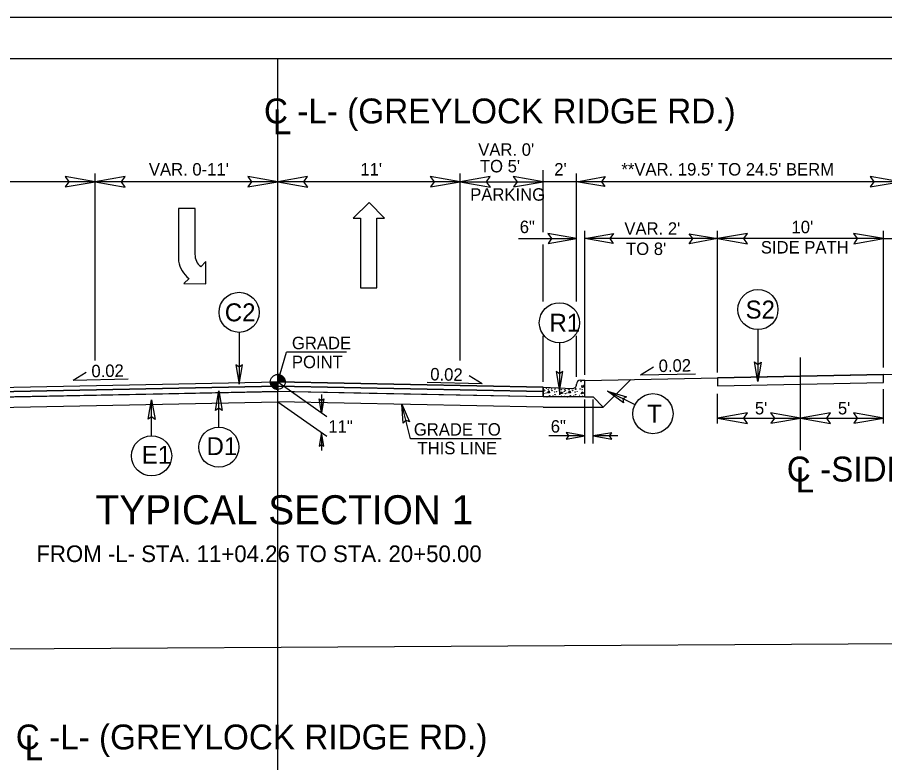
# Model space of a CAD drawing. Extents: x 1487909 to 1489267, y 497866 to 499814.
# Drawn here: x 1488959.3 to 1489011.5, y 498292.6 to 498337.5 of the extents above; entities that cross this region are included whole.
import ezdxf

# ---------------------------------------------------------------- set-up
doc = ezdxf.new("R2010")
doc.units = 0
for name, color, linetype in [('Old_Level_10', 7, 'Continuous'), ('Prop Conc 4in Sidewalk', 7, 'Continuous'), ('Prop Dimension', 7, 'Continuous'), ('Prop Dimension Text', 7, 'Continuous'), ('Prop DSN Text', 7, 'Continuous'), ('Prop Lane Arrow CELL', 7, 'Continuous'), ('Prop Shade Light', 7, 'Continuous'), ('Prop Terminator CELL', 7, 'Continuous'), ('Scratch_Level_1', 7, 'Continuous'), ('Sheet Plot Border Outside CELL', 7, 'Continuous'), ('Sheet Title CELL', 7, 'Continuous'), ('Sheet Typical CELL', 7, 'Continuous'), ('Typical Curb CELL', 7, 'Continuous'), ('Typical Detail Wedge2 CELL', 7, 'Continuous'), ('Typical Grade Point Symbol CELL', 7, 'Continuous'), ('Typical Hinge Slope Arterial CELL', 7, 'Continuous'), ('Typical Hinge Slope Interstate CELL', 7, 'Continuous'), ('Typical ID Circle CELL', 7, 'Continuous'), ('Typical Pavement Slope CELL', 7, 'Continuous'), ('Typical Pavement Slope Information CELL', 7, 'Continuous'), ('Typical Terminator CELL', 7, 'Continuous'), ('Typical Text Grade Point CELL', 7, 'Continuous'), ('Typical Text ID Circle CELL', 7, 'Continuous')]:
    doc.layers.add(name, color=color, linetype=linetype)

msp = doc.modelspace()

# ---------------------------------------------------------------- linework, layer by layer
at = {"layer": 'Old_Level_10'}
for p, q in [((1488947.963, 498314.766), (1488974.964, 498315.306)), ((1488974.964, 498315.306), (1488974.964, 498314.973)), ((1488974.964, 498315.306), (1488974.964, 498315.306)), ((1488974.964, 498314.973), (1488974.964, 498315.306)), ((1488974.964, 498315.306), (1488990.964, 498314.986)), ((1488967.463, 498314.823), (1488947.963, 498314.433)), ((1488974.964, 498314.973), (1488967.463, 498314.823)), ((1488980.464, 498314.863), (1488974.964, 498314.973)), ((1488990.964, 498314.653), (1488980.464, 498314.863)), ((1488990.964, 498314.986), (1488990.964, 498314.653))]:
    msp.add_line(p, q, dxfattribs=at)
at = {"layer": 'Prop Conc 4in Sidewalk'}
for p, q in [((1489001.463, 498315.813), (1489011.463, 498316.013)), ((1489001.463, 498315.813), (1489001.463, 498315.332)), ((1489011.463, 498315.532), (1489011.463, 498316.013)), ((1489001.463, 498315.332), (1489011.463, 498315.532))]:
    msp.add_line(p, q, dxfattribs=at)
at = {"layer": 'Prop Dimension'}
for p, q in [((1488974.964, 498312.123), (1488974.964, 498330.185)), ((1488990.964, 498324.577), (1488990.964, 498328.309)), ((1488963.964, 498316.853), (1488963.964, 498328.119)), ((1488985.964, 498316.853), (1488985.964, 498328.119)), ((1488992.964, 498320.407), (1488992.964, 498328.119)), ((1488963.964, 498327.619), (1488952.964, 498327.619)), ((1488974.964, 498327.619), (1488963.964, 498327.619)), ((1488985.964, 498327.619), (1488974.964, 498327.619)), ((1488985.964, 498327.619), (1488990.964, 498327.619)), ((1488992.964, 498327.619), (1488990.964, 498327.619)), ((1489012.464, 498327.619), (1488992.964, 498327.619)), ((1488993.464, 498315.979), (1488993.464, 498324.66)), ((1489001.464, 498316.123), (1489001.464, 498324.66)), ((1489011.464, 498316.434), (1489011.464, 498324.66)), ((1488989.469, 498324.188), (1488992.964, 498324.188)), ((1489001.464, 498324.188), (1488993.464, 498324.188)), ((1489011.464, 498324.188), (1489001.464, 498324.188)), ((1489011.464, 498324.188), (1489012.464, 498324.188)), ((1488990.964, 498320.407), (1488990.964, 498323.84)), ((1488990.964, 498315.568), (1488990.964, 498318.327)), ((1488992.964, 498315.857), (1488992.964, 498318.327))]:
    msp.add_line(p, q, dxfattribs=at)
at = {"layer": 'Prop DSN Text'}
for p, q in [((1489011.464, 498313.061), (1489011.464, 498315.117)), ((1489001.464, 498313.061), (1489001.464, 498314.849)), ((1488982.956, 498312.127), (1488982.44, 498314.211)), ((1488993.463, 498311.847), (1488993.463, 498314.501)), ((1488993.963, 498311.847), (1488993.963, 498314.501)), ((1489001.464, 498313.381), (1489006.464, 498313.381)), ((1489006.464, 498313.381), (1489011.464, 498313.381)), ((1488988.429, 498312.127), (1488982.956, 498312.127)), ((1488993.463, 498312.307), (1488991.302, 498312.307)), ((1488995.45, 498312.307), (1488993.963, 498312.307))]:
    msp.add_line(p, q, dxfattribs=at)
at = {"layer": 'Prop Lane Arrow CELL'}
for p, q in [((1488980.462, 498326.365), (1488979.502, 498325.42)), ((1488981.392, 498325.42), (1488980.462, 498326.365)), ((1488968.988, 498325.996), (1488968.988, 498322.831)), ((1488969.978, 498325.996), (1488968.988, 498325.996)), ((1488969.978, 498323.251), (1488969.978, 498325.996)), ((1488979.502, 498325.42), (1488979.952, 498325.42)), ((1488979.952, 498325.42), (1488979.952, 498321.22)), ((1488980.942, 498321.22), (1488980.942, 498325.42)), ((1488980.942, 498325.42), (1488981.392, 498325.42)), ((1488970.638, 498322.816), (1488970.323, 498322.501)), ((1488970.623, 498321.466), (1488970.638, 498322.816)), ((1488969.618, 498321.796), (1488969.303, 498321.481)), ((1488969.303, 498321.481), (1488970.623, 498321.466)), ((1488979.952, 498321.22), (1488980.942, 498321.22))]:
    msp.add_line(p, q, dxfattribs=at)
for centre, radius, start, end in [((1488970.955, 498323.248), 0.983, 180, 229.6582), ((1488970.541, 498323.068), 1.576, 188.6761, 233.9878)]:
    msp.add_arc(centre, radius, start, end, dxfattribs=at)
at = {"layer": 'Prop Shade Light'}
for p, q in [((1489011.463, 498316.013), (1489001.463, 498315.813)), ((1489001.463, 498315.813), (1489001.463, 498315.332)), ((1489011.463, 498315.532), (1489011.463, 498316.013)), ((1488947.963, 498315.016), (1488974.964, 498315.556)), ((1488974.964, 498315.306), (1488947.963, 498314.766)), ((1488974.964, 498315.556), (1488990.964, 498315.236)), ((1488974.964, 498315.306), (1488974.964, 498315.556)), ((1488974.964, 498315.556), (1488974.964, 498315.306)), ((1488990.964, 498314.986), (1488974.964, 498315.306)), ((1488990.964, 498315.236), (1488990.964, 498314.986)), ((1489001.463, 498315.332), (1489011.463, 498315.532))]:
    msp.add_line(p, q, dxfattribs=at)
at = {"layer": 'Prop Terminator CELL'}
for points in [[(1488962.164, 498327.309), (1488963.964, 498327.619), (1488962.154, 498327.939), (1488962.384, 498327.619)], [(1488965.764, 498327.929), (1488963.964, 498327.619), (1488965.774, 498327.299), (1488965.544, 498327.619)], [(1488973.164, 498327.309), (1488974.964, 498327.619), (1488973.154, 498327.939), (1488973.384, 498327.619)], [(1488976.764, 498327.929), (1488974.964, 498327.619), (1488976.774, 498327.299), (1488976.544, 498327.619)], [(1488984.164, 498327.309), (1488985.964, 498327.619), (1488984.154, 498327.939), (1488984.384, 498327.619)], [(1488987.764, 498327.929), (1488985.964, 498327.619), (1488987.774, 498327.299), (1488987.544, 498327.619)], [(1488989.164, 498327.309), (1488990.964, 498327.619), (1488989.154, 498327.939), (1488989.384, 498327.619)], [(1488994.674, 498327.324), (1488992.964, 498327.619), (1488994.683, 498327.923), (1488994.465, 498327.619)], [(1489010.664, 498327.309), (1489012.464, 498327.619), (1489010.654, 498327.939), (1489010.884, 498327.619)], [(1489003.264, 498324.498), (1489001.464, 498324.188), (1489003.274, 498323.868), (1489003.044, 498324.188)], [(1489009.664, 498323.878), (1489011.464, 498324.188), (1489009.654, 498324.508), (1489009.884, 498324.188)], [(1488991.254, 498323.894), (1488992.964, 498324.188), (1488991.244, 498324.492), (1488991.463, 498324.188)], [(1488995.174, 498323.894), (1488993.464, 498324.188), (1488995.183, 498324.492), (1488994.965, 498324.188)], [(1488999.754, 498324.483), (1489001.464, 498324.188), (1488999.744, 498323.884), (1488999.963, 498324.188)]]:
    msp.add_lwpolyline(points, close=True, dxfattribs=at)
at = {"layer": 'Scratch_Level_1'}
for p, q in [((1488974.964, 498230.02), (1488974.964, 498335.02)), ((1488899.964, 498299.145), (1489049.964, 498300.02))]:
    msp.add_line(p, q, dxfattribs=at)
at = {"layer": 'Sheet Plot Border Outside CELL'}
msp.add_lwpolyline([(1489051.664, 498337.52), (1488883.264, 498337.52), (1488883.264, 498227.52), (1489051.664, 498227.52)], close=True, dxfattribs=at)
at = {"layer": 'Sheet Title CELL'}
msp.add_line((1489006.464, 498311.455), (1489006.464, 498317.033), dxfattribs=at)
at = {"layer": 'Sheet Typical CELL'}
msp.add_lwpolyline([(1489049.964, 498335.02), (1488899.964, 498335.02), (1488899.964, 498230.02), (1489049.964, 498230.02)], close=True, dxfattribs=at)
at = {"layer": 'Typical Curb CELL'}
for p, q in [((1488993.463, 498315.653), (1488993.203, 498315.653)), ((1488993.463, 498314.653), (1488993.463, 498315.653)), ((1488990.964, 498314.653), (1488990.964, 498315.236)), ((1488990.964, 498315.236), (1488992.714, 498315.164)), ((1488992.964, 498315.403), (1488992.964, 498315.414)), ((1488993.273, 498315.32), (1488993.29, 498315.229)), ((1488993.427, 498315.275), (1488993.273, 498315.32)), ((1488993.29, 498315.229), (1488993.427, 498315.275)), ((1488993.463, 498314.653), (1488990.964, 498314.653)), ((1488991.224, 498314.893), (1488991.311, 498315.013)), ((1488991.345, 498314.899), (1488991.224, 498314.893)), ((1488991.311, 498315.013), (1488991.345, 498314.899)), ((1488991.99, 498314.842), (1488992.052, 498314.956)), ((1488992.155, 498314.881), (1488991.99, 498314.842)), ((1488992.052, 498314.956), (1488992.155, 498314.881)), ((1488992.474, 498314.893), (1488992.559, 498315.013)), ((1488992.594, 498314.899), (1488992.474, 498314.893)), ((1488992.559, 498315.013), (1488992.594, 498314.899)), ((1488993.238, 498314.842), (1488993.301, 498314.956)), ((1488993.404, 498314.881), (1488993.238, 498314.842)), ((1488993.301, 498314.956), (1488993.404, 498314.881))]:
    msp.add_line(p, q, dxfattribs=at)
for centre in [(1488990.997, 498315.087), (1488991.162, 498315.178), (1488991.259, 498315.093), (1488991.305, 498315.195), (1488991.453, 498315.132), (1488991.659, 498315.116), (1488991.676, 498315.166), (1488991.933, 498315.138), (1488992.053, 498315.087), (1488992.247, 498315.087), (1488992.411, 498315.147), (1488992.508, 498315.093), (1488992.702, 498315.132), (1488992.908, 498315.116), (1488992.925, 498315.166), (1488993.182, 498315.138), (1488993.233, 498315.577), (1488993.302, 498315.087), (1488993.399, 498315.36), (1488993.45, 498315.543), (1488990.975, 498314.682), (1488990.98, 498314.99), (1488991.037, 498314.847), (1488991.053, 498315.053), (1488991.134, 498314.893), (1488991.185, 498314.659), (1488991.345, 498314.728), (1488991.482, 498315.03), (1488991.55, 498314.705), (1488991.63, 498314.945), (1488991.664, 498314.79), (1488991.721, 498314.676), (1488991.756, 498314.973), (1488991.898, 498314.739), (1488992.07, 498314.699), (1488992.224, 498314.682), (1488992.229, 498314.99), (1488992.286, 498314.847), (1488992.303, 498315.053), (1488992.383, 498314.893), (1488992.434, 498314.659), (1488992.594, 498314.728), (1488992.731, 498315.03), (1488992.799, 498314.705), (1488992.879, 498314.945), (1488992.913, 498314.79), (1488992.971, 498314.676), (1488993.005, 498314.973), (1488993.147, 498314.739), (1488993.319, 498314.699)]:
    msp.add_circle(centre, 0.00802, dxfattribs=at)
for centre, start, end in [((1488993.203, 498315.414), 90, 180), ((1488992.724, 498315.403), 267.6155, 0)]:
    msp.add_arc(centre, 0.24, start, end, dxfattribs=at)
at = {"layer": 'Typical Detail Wedge2 CELL'}
for p, q in [((1488974.964, 498315.556), (1488977.928, 498313.48)), ((1488977.596, 498314.797), (1488977.596, 498313.713)), ((1488974.964, 498314.36), (1488977.928, 498312.285)), ((1488977.607, 498312.509), (1488977.607, 498311.425))]:
    msp.add_line(p, q, dxfattribs=at)
at = {"layer": 'Typical Grade Point Symbol CELL'}
for p, q in [((1488974.964, 498315.556), (1488974.964, 498316.004)), ((1488974.516, 498315.556), (1488974.964, 498315.556)), ((1488974.963, 498315.109), (1488974.964, 498315.556)), ((1488974.964, 498315.556), (1488974.963, 498315.109)), ((1488975.411, 498315.556), (1488974.964, 498315.556))]:
    msp.add_line(p, q, dxfattribs=at)
for points in [[(1488974.968, 498316.004), (1488974.968, 498316.004), (1488974.968, 498315.556)], [(1488974.977, 498316.004), (1488974.977, 498315.556)], [(1488974.986, 498316.003), (1488974.986, 498315.556)], [(1488974.994, 498316.003), (1488974.994, 498315.556)], [(1488975.003, 498316.002), (1488975.003, 498315.556)], [(1488975.012, 498316.001), (1488975.012, 498315.556)], [(1488975.021, 498316), (1488975.021, 498315.556)], [(1488975.03, 498315.999), (1488975.03, 498315.556)], [(1488975.039, 498315.998), (1488975.039, 498315.556)], [(1488975.048, 498315.996), (1488975.048, 498315.556)], [(1488975.057, 498315.994), (1488975.057, 498315.556)], [(1488975.066, 498315.992), (1488975.066, 498315.556)], [(1488975.075, 498315.99), (1488975.075, 498315.556)], [(1488975.084, 498315.987), (1488975.084, 498315.556)], [(1488975.093, 498315.985), (1488975.093, 498315.556)], [(1488975.102, 498315.982), (1488975.102, 498315.556)], [(1488975.111, 498315.979), (1488975.111, 498315.556)], [(1488975.12, 498315.976), (1488975.12, 498315.556)], [(1488975.129, 498315.972), (1488975.129, 498315.556)], [(1488975.138, 498315.968), (1488975.138, 498315.556)], [(1488975.147, 498315.964), (1488975.147, 498315.556)], [(1488975.156, 498315.96), (1488975.156, 498315.556)], [(1488975.165, 498315.956), (1488975.165, 498315.556)], [(1488975.173, 498315.951), (1488975.173, 498315.556)], [(1488975.182, 498315.946), (1488975.182, 498315.556)], [(1488975.191, 498315.941), (1488975.191, 498315.556)], [(1488975.2, 498315.936), (1488975.2, 498315.556)], [(1488975.209, 498315.93), (1488975.209, 498315.556)], [(1488975.218, 498315.924), (1488975.218, 498315.556)], [(1488975.227, 498315.918), (1488975.227, 498315.556)], [(1488975.236, 498315.912), (1488975.236, 498315.556)], [(1488975.245, 498315.905), (1488975.245, 498315.556)], [(1488975.254, 498315.897), (1488975.254, 498315.556)], [(1488975.263, 498315.889), (1488975.263, 498315.556)], [(1488975.272, 498315.881), (1488975.272, 498315.556)], [(1488975.281, 498315.872), (1488975.281, 498315.556)], [(1488975.29, 498315.863), (1488975.29, 498315.556)], [(1488975.299, 498315.853), (1488975.299, 498315.556)], [(1488975.308, 498315.842), (1488975.308, 498315.556)], [(1488975.317, 498315.831), (1488975.317, 498315.556)], [(1488975.326, 498315.819), (1488975.326, 498315.556)], [(1488975.335, 498315.806), (1488975.335, 498315.556)], [(1488975.344, 498315.792), (1488975.344, 498315.556)], [(1488975.352, 498315.777), (1488975.352, 498315.556)], [(1488975.361, 498315.761), (1488975.361, 498315.556)], [(1488975.37, 498315.742), (1488975.37, 498315.556)], [(1488975.379, 498315.722), (1488975.379, 498315.556)], [(1488975.388, 498315.697), (1488975.388, 498315.556)], [(1488975.397, 498315.666), (1488975.397, 498315.556)], [(1488975.406, 498315.62), (1488975.406, 498315.556)], [(1488974.518, 498315.556), (1488974.518, 498315.508)], [(1488974.527, 498315.556), (1488974.527, 498315.455)], [(1488974.536, 498315.556), (1488974.536, 498315.423)], [(1488974.545, 498315.556), (1488974.545, 498315.396)], [(1488974.554, 498315.556), (1488974.554, 498315.375)], [(1488974.563, 498315.556), (1488974.563, 498315.357)], [(1488974.572, 498315.556), (1488974.572, 498315.34)], [(1488974.581, 498315.556), (1488974.581, 498315.324)], [(1488974.59, 498315.556), (1488974.59, 498315.31)], [(1488974.599, 498315.556), (1488974.599, 498315.297)], [(1488974.608, 498315.556), (1488974.608, 498315.285)], [(1488974.616, 498315.556), (1488974.616, 498315.274)], [(1488974.625, 498315.556), (1488974.625, 498315.263)], [(1488974.634, 498315.556), (1488974.634, 498315.253)], [(1488974.643, 498315.556), (1488974.643, 498315.243)], [(1488974.652, 498315.556), (1488974.652, 498315.234)], [(1488974.661, 498315.556), (1488974.661, 498315.226)], [(1488974.67, 498315.556), (1488974.67, 498315.218)], [(1488974.679, 498315.556), (1488974.679, 498315.21)], [(1488974.688, 498315.556), (1488974.688, 498315.203)], [(1488974.697, 498315.556), (1488974.697, 498315.196)], [(1488974.706, 498315.556), (1488974.706, 498315.19)], [(1488974.715, 498315.556), (1488974.715, 498315.184)], [(1488974.724, 498315.556), (1488974.724, 498315.178)], [(1488974.733, 498315.556), (1488974.733, 498315.173)], [(1488974.742, 498315.556), (1488974.742, 498315.168)], [(1488974.751, 498315.556), (1488974.751, 498315.163)], [(1488974.76, 498315.556), (1488974.76, 498315.158)], [(1488974.769, 498315.556), (1488974.769, 498315.154)], [(1488974.778, 498315.556), (1488974.778, 498315.15)], [(1488974.787, 498315.556), (1488974.787, 498315.146)], [(1488974.795, 498315.556), (1488974.795, 498315.142)], [(1488974.804, 498315.556), (1488974.804, 498315.138)], [(1488974.813, 498315.556), (1488974.813, 498315.135)], [(1488974.822, 498315.556), (1488974.822, 498315.132)], [(1488974.831, 498315.556), (1488974.831, 498315.129)], [(1488974.84, 498315.556), (1488974.84, 498315.127)], [(1488974.849, 498315.556), (1488974.849, 498315.124)], [(1488974.858, 498315.556), (1488974.858, 498315.122)], [(1488974.867, 498315.556), (1488974.867, 498315.12)], [(1488974.876, 498315.556), (1488974.876, 498315.118)], [(1488974.885, 498315.556), (1488974.885, 498315.116)], [(1488974.894, 498315.556), (1488974.894, 498315.115)], [(1488974.903, 498315.556), (1488974.903, 498315.113)], [(1488974.912, 498315.556), (1488974.912, 498315.112)], [(1488974.921, 498315.556), (1488974.921, 498315.111)], [(1488974.93, 498315.556), (1488974.93, 498315.11)], [(1488974.939, 498315.556), (1488974.939, 498315.11)], [(1488974.948, 498315.556), (1488974.948, 498315.109)], [(1488974.957, 498315.556), (1488974.957, 498315.109), (1488974.957, 498315.109)]]:
    msp.add_lwpolyline(points, dxfattribs=at)
msp.add_circle((1488974.963, 498315.557), 0.448, dxfattribs=at)
for start, end in [(359.9905, 89.9905), (179.9905, 269.9905)]:
    msp.add_arc((1488974.963, 498315.557), 0.448, start, end, dxfattribs=at)
at = {"layer": 'Typical ID Circle CELL'}
for p, q in [((1488972.634, 498318.541), (1488972.634, 498315.418)), ((1489003.895, 498318.708), (1489003.895, 498315.585)), ((1488991.932, 498317.913), (1488991.932, 498314.79)), ((1488971.413, 498312.835), (1488971.413, 498315.012)), ((1488996.489, 498314.183), (1488994.831, 498315.007)), ((1488967.364, 498312.313), (1488967.364, 498314.479))]:
    msp.add_line(p, q, dxfattribs=at)
for centre in [(1488972.634, 498319.749), (1489003.895, 498319.917), (1488991.932, 498319.122), (1488997.571, 498313.645), (1488971.413, 498311.627), (1488967.364, 498311.104)]:
    msp.add_circle(centre, 1.208, dxfattribs=at)
at = {"layer": 'Typical Pavement Slope CELL'}
for p, q in [((1488993.463, 498315.653), (1489012.464, 498316.033)), ((1488996.245, 498315.709), (1488994.577, 498314.04)), ((1488947.963, 498315.016), (1488974.964, 498315.556)), ((1488947.963, 498314.766), (1488974.964, 498315.306)), ((1488990.964, 498315.236), (1488974.964, 498315.556)), ((1488990.964, 498314.986), (1488974.964, 498315.306)), ((1488947.963, 498314.433), (1488974.964, 498314.973)), ((1488990.964, 498314.653), (1488974.964, 498314.973)), ((1488993.463, 498314.653), (1488993.964, 498314.653)), ((1488993.964, 498314.653), (1488994.577, 498314.04)), ((1488947.963, 498313.82), (1488974.964, 498314.36)), ((1488990.964, 498314.04), (1488974.964, 498314.36)), ((1488990.964, 498314.04), (1488994.577, 498314.04))]:
    msp.add_line(p, q, dxfattribs=at)
at = {"layer": 'Typical Pavement Slope Information CELL'}
for p, q in [((1488962.645, 498315.673), (1488963.428, 498316.146)), ((1488996.823, 498315.989), (1488997.606, 498316.462)), ((1488962.645, 498315.673), (1488965.961, 498315.739)), ((1488987.282, 498315.453), (1488986.499, 498315.926)), ((1488996.823, 498315.989), (1489000.139, 498316.055)), ((1488987.282, 498315.453), (1488983.966, 498315.519))]:
    msp.add_line(p, q, dxfattribs=at)
at = {"layer": 'Typical Terminator CELL'}
for points in [[(1489004.096, 498316.757), (1489003.895, 498315.585), (1489003.686, 498316.763), (1489003.895, 498316.614)], [(1489004.096, 498316.757), (1489003.895, 498315.585), (1489003.686, 498316.763), (1489003.895, 498316.614)], [(1488972.432, 498316.59), (1488972.634, 498315.418), (1488972.842, 498316.596), (1488972.634, 498316.446)], [(1488991.73, 498316.182), (1488991.932, 498315.01), (1488992.14, 498316.189), (1488991.932, 498316.039)], [(1488971.211, 498313.841), (1488971.413, 498315.012), (1488971.621, 498313.834), (1488971.413, 498313.984)], [(1488995.79, 498314.305), (1488994.831, 498315.007), (1488995.979, 498314.669), (1488995.752, 498314.549)], [(1488967.162, 498313.307), (1488967.364, 498314.479), (1488967.572, 498313.301), (1488967.364, 498313.45)], [(1488977.737, 498314.533), (1488977.596, 498313.713), (1488977.45, 498314.537), (1488977.596, 498314.433)], [(1488982.522, 498313.072), (1488982.44, 498314.211), (1488982.906, 498313.161), (1488982.677, 498313.252)], [(1489003.264, 498313.691), (1489001.464, 498313.381), (1489003.274, 498313.061), (1489003.044, 498313.381)], [(1489004.664, 498313.071), (1489006.464, 498313.381), (1489004.654, 498313.701), (1489004.884, 498313.381)], [(1489008.264, 498313.691), (1489006.464, 498313.381), (1489008.274, 498313.061), (1489008.044, 498313.381)], [(1489009.664, 498313.071), (1489011.464, 498313.381), (1489009.654, 498313.701), (1489009.884, 498313.381)], [(1488977.748, 498311.689), (1488977.607, 498312.509), (1488977.461, 498311.685), (1488977.607, 498311.789)], [(1488992.338, 498312.113), (1488993.463, 498312.307), (1488992.332, 498312.507), (1488992.476, 498312.307)], [(1488995.088, 498312.5), (1488993.963, 498312.307), (1488995.095, 498312.107), (1488994.951, 498312.307)]]:
    msp.add_lwpolyline(points, close=True, dxfattribs=at)
at = {"layer": 'Typical Text Grade Point CELL'}
for p in [(1488974.964, 498315.556), (1488979.104, 498317.346)]:
    msp.add_line(p, (1488975.489, 498317.346), dxfattribs=at)

# ---------------------------------------------------------------- texts
at = {"layer": 'Prop Dimension Text'}
for s, p in [("VAR. 0' ", (1488987.043, 498329.181)), ("VAR. 0-11'", (1488967.199, 498327.992)), ("11'", (1488979.941, 498327.992)), ("TO 5'", (1488987.143, 498328.181)), ("2'", (1488991.625, 498327.992)), ("**VAR. 19.5' TO 24.5' BERM", (1488995.669, 498327.992)), ('PARKING', (1488986.559, 498326.475)), ('6"', (1488989.544, 498324.524)), ("VAR. 2'", (1488995.848, 498324.423)), ("10'", (1489005.917, 498324.513)), ('SIDE PATH', (1489004.07, 498323.294)), ("TO 8'", (1488995.948, 498323.204))]:
    msp.add_text(s, height=0.75, dxfattribs=at).set_placement(p)
at = {"layer": 'Prop DSN Text'}
for s, p in [("5'", (1489003.713, 498313.6)), ("5'", (1489008.713, 498313.6)), ('11"', (1488978.014, 498312.501)), ('GRADE TO', (1488983.162, 498312.323)), ('6"', (1488991.412, 498312.505)), ('THIS LINE', (1488983.381, 498311.198))]:
    msp.add_text(s, height=0.75, dxfattribs=at).set_placement(p)
at = {"layer": 'Sheet Title CELL'}
for s, p in [('C -SIDEPATH-', (1489005.633, 498309.558)), ('L', (1489006.173, 498308.909))]:
    msp.add_text(s, height=1.5, dxfattribs=at).set_placement(p)
at = {"layer": 'Typical Hinge Slope Arterial CELL'}
msp.add_text('FROM -L- STA. 11+04.26 TO STA. 20+50.00', height=1, dxfattribs=at).set_placement((1488960.42, 498304.707))
at = {"layer": 'Typical Hinge Slope Interstate CELL'}
for s, p in [('C -L- (GREYLOCK RIDGE RD.)', (1488974.133, 498331.13)), ('L', (1488974.673, 498330.481)), ('C -L- (GREYLOCK RIDGE RD.)', (1488959.179, 498293.42)), ('L', (1488959.72, 498292.772))]:
    msp.add_text(s, height=1.5, dxfattribs=at).set_placement(p)
at = {"layer": 'Typical Pavement Slope CELL'}
msp.add_text('TYPICAL SECTION 1', height=1.75, dxfattribs=at).set_placement((1488963.989, 498306.982))
at = {"layer": 'Typical Pavement Slope Information CELL'}
for rotation, p in [(1.1457, (1488997.921, 498316.15)), (1.1457, (1488963.743, 498315.833)), (358.8543, (1488984.146, 498315.654))]:
    msp.add_text('0.02', height=0.75, rotation=rotation, dxfattribs=at).set_placement(p)
at = {"layer": 'Typical Text Grade Point CELL'}
for s, p in [('GRADE', (1488975.817, 498317.528)), ('POINT', (1488975.817, 498316.386))]:
    msp.add_text(s, height=0.75, dxfattribs=at).set_placement(p)
at = {"layer": 'Typical Text ID Circle CELL'}
for s, height, p in [('S2', 1.0817, (1489003.152, 498319.376)), ('C2', 1.0817, (1488971.774, 498319.209)), ('R1', 1.0817, (1488991.338, 498318.581)), ('T', 1.082, (1488997.215, 498313.104)), ('D1', 1.0817, (1488970.674, 498311.148)), ('E1', 1.0817, (1488966.772, 498310.626))]:
    msp.add_text(s, height=height, dxfattribs=at).set_placement(p)

doc.saveas('drawing.dxf')
